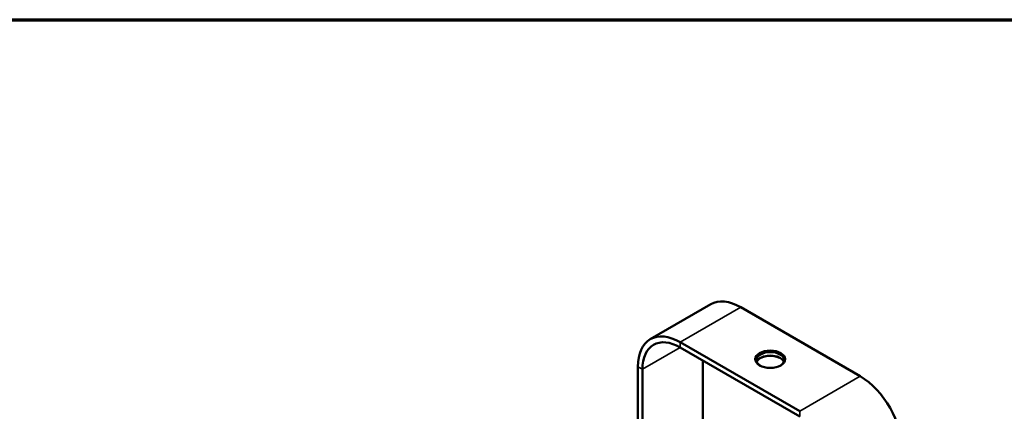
# Model space of a CAD drawing. Header units: millimetres. Extents: x 38 to 2514, y 38 to 1622.
# Tile 310 of 310: x 1337 to 1797, y 1439 to 1622. Entities that reach past the tile are written whole.
import ezdxf

# ---------------------------------------------------------------- set-up
doc = ezdxf.new("R2010")
doc.units = ezdxf.units.MM
doc.header["$LTSCALE"] = 7.692308
for name, color, linetype, lineweight in [('Border (ISO)', 7, 'Continuous', 70), ('Visible (ISO)', 7, 'Continuous', 50), ('Visible Narrow (ISO)', 7, 'Continuous', 35)]:
    doc.layers.add(name, color=color, linetype=linetype, lineweight=lineweight)

# ---------------------------------------------------------------- blocks, each defined once
blk = doc.blocks.new('Borders Chauvet_A')
at = {"layer": 'Border (ISO)'}
blk.add_line((5, 210.9), (274.4, 210.9), dxfattribs=at)

msp = doc.modelspace()

# ---------------------------------------------------------------- linework, layer by layer
at = {"layer": 'Visible (ISO)'}
for p, q in [((1631.7602, 1473.1119), (1660.0445, 1489.4419)), ((1729.9059, 1455.8034), (1674.0445, 1488.0551)), ((1701.6217, 1439.4735), (1645.7602, 1471.7251)), ((1701.6217, 1437.024), (1645.7602, 1469.2756)), ((1625.9612, 1460.2942), (1625.9612, 1317.4073)), ((1656.3668, 1463.1519), (1656.3668, 1420.8415)), ((1628.0826, 1459.0694), (1628.0826, 1316.1825))]:
    msp.add_line(p, q, dxfattribs=at)
for centre, major_axis, start_param, end_param in [((1674.0445, 1465.1932), (-14, 24.2487), 5.49778714, 6.28318531), ((1645.7602, 1448.8632), (-14, 24.2487), 5.49778714, 7.06858347), ((1645.7602, 1448.8632), (-12.5, 21.6506), 5.49778714, 7.06858347), ((1687.8331, 1463.356), (-6.5, 0), 2.39395226, 7.0308257), ((1687.8331, 1461.723), (6.5, 0), 0.21932549, 2.92226717), ((1687.8331, 1461.3148), (-7, 0), 3.96337496, 5.461403), ((1729.9059, 1432.9415), (-14, 24.2487), 3.92699082, 5.49778714)]:
    msp.add_ellipse(centre, major_axis=major_axis, ratio=0.57735027, start_param=start_param, end_param=end_param, dxfattribs=at)
msp.add_ellipse((1687.8331, 1463.7643), major_axis=(7, 0), ratio=0.57735027, dxfattribs=at)
at = {"layer": 'Visible Narrow (ISO)'}
for p, q in [((1645.7602, 1471.7251), (1674.0445, 1488.0551)), ((1628.0826, 1459.0694), (1645.7602, 1469.2756)), ((1645.7602, 1471.7251), (1645.7602, 1469.2756)), ((1625.9612, 1460.2942), (1628.0826, 1459.0694)), ((1729.9059, 1455.8034), (1701.6217, 1439.4735)), ((1701.6217, 1439.4735), (1701.6217, 1437.024))]:
    msp.add_line(p, q, dxfattribs=at)

# ---------------------------------------------------------------- block references
at = {"xscale": 7.692307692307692, "yscale": 7.692307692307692, "zscale": 7.692307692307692}
msp.add_blockref('Borders Chauvet_A', (0, 0), dxfattribs=at)

doc.saveas('drawing.dxf')
